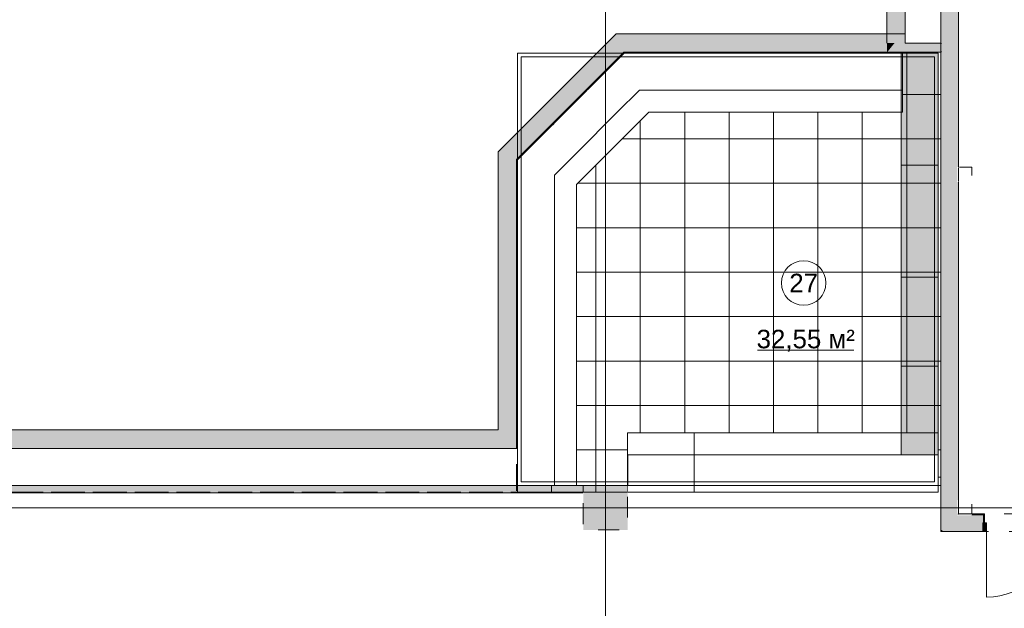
# Model space of a CAD drawing. Header units: millimetres. Extents: x -14761 to 157739, y -22400 to 107990.
# Tile 292 of 296: x 118086 to 131389, y 52643 to 60590. Entities that reach past the tile are written whole.
import ezdxf

# ---------------------------------------------------------------- set-up
doc = ezdxf.new("R2010")
doc.units = ezdxf.units.MM
doc.header["$MEASUREMENT"] = 0
doc.linetypes.add('Wipeout_Contour', pattern=[1000, 0, -1000])
doc.linetypes.add('Штриховая', pattern=[564.444447, 282.222223, -282.222223])
for name, color, linetype in [('Интерьер - конструкции мебели', 7, 'Continuous'), ('Конструктив - Колонны', 7, 'Continuous'), ('Конструктив - стены бассейнов жб нов', 7, 'Continuous'), ('Конструктив - Стены Блок 200 нов', 7, 'Continuous'), ('Элемент Модели - Зона', 7, 'Continuous'), ('Элемент Модели - Оси', 7, 'Continuous')]:
    doc.layers.add(name, color=color, linetype=linetype)
doc.styles.add('СГЕНЕРИР_СТИЛЬ_1', font='txt')

msp = doc.modelspace()

# ---------------------------------------------------------------- hatches: boundary and pattern name
at = {"layer": 'Интерьер - конструкции мебели', "linetype": 'Continuous', "lineweight": 5, "true_color": 0xcccccc}
h = msp.add_hatch(dxfattribs=at)
h.set_pattern_fill('Сетка_600x600', color=254, style=0, pattern_type=2)
h.set_pattern_definition([(0, (127670, 57181.25), (0, 600), []), (90, (127670, 57181.25), (-600, 0), [])])
h.paths.add_polyline_path([(126249, 60150), (124810, 58708), (124810, 54212), (126300, 54212), (126300, 54413), (130530, 54413), (130530, 60150)])
at = {"layer": 'Конструктив - стены бассейнов жб нов', "linetype": 'Continuous', "lineweight": 0, "true_color": 0x606060}
for points in [[(129800, 71000), (129800, 60275), (130050, 60275), (130050, 71000)], [(129818, 60263), (129818, 60275), (129806, 60275), (129806, 60263)], [(130050, 60275), (129818, 60275), (129818, 60263), (130050, 60263)], [(129893, 60263), (129893, 60275), (129818, 60275), (129818, 60263)], [(130050, 60263), (129818, 60263), (129818, 60163), (130050, 60163)], [(129893, 60263), (129896, 60263), (129906, 60275), (129893, 60275)], [(129893, 60263), (129893, 60259), (129896, 60263)], [(130050, 60263), (130535, 60263), (130535, 60275), (130050, 60275)], [(130050, 60163), (129818, 60163), (129818, 60150), (130050, 60150)], [(124550, 55050), (90800, 55050), (90800, 54800), (124550, 54800)], [(124550, 55050), (124800, 54800), (124800, 55050)], [(124550, 54800), (124800, 54800), (124550, 55050)]]:
    msp.add_hatch(color=251, dxfattribs=at).paths.add_polyline_path(points)
at = {"layer": 'Конструктив - стены бассейнов жб нов', "linetype": 'Continuous', "lineweight": 0, "true_color": 0x000000}
for points in [[(125695, 54300), (117300, 54300), (117301, 54287), (125695, 54287)], [(117304, 54212), (125695, 54212), (125695, 54287), (117301, 54287)], [(117305, 54200), (125695, 54200), (125695, 54212), (117305, 54212)]]:
    msp.add_hatch(color=18, dxfattribs=at).paths.add_polyline_path(points)
at = {"layer": 'Конструктив - Стены Блок 200 нов', "linetype": 'Continuous', "lineweight": 0, "true_color": 0x000000}
for points in [[(130550, 53700), (130550, 71738), (130530, 71738), (130530, 53700)], [(130750, 53900), (130750, 62700), (130550, 62700), (130550, 53900)], [(130770, 62680), (130750, 62680), (130750, 58600), (130770, 58600)], [(130758, 58592), (130758, 58408), (130770, 58408), (130770, 58592)], [(130750, 54100), (130770, 54100), (130770, 58400), (130750, 58400)], [(130770, 54092), (130758, 54092), (130758, 53920), (130770, 53920)], [(130550, 53900), (130550, 53700), (130750, 53900)], [(130750, 53900), (130550, 53700), (130750, 53700)], [(130750, 53700), (131100, 53700), (131100, 53795), (131100, 53900), (130750, 53900)], [(130758, 53908), (130770, 53920), (130758, 53920)], [(130770, 53920), (130758, 53908), (130770, 53908)], [(130770, 53908), (130942, 53908), (130942, 53920), (130770, 53920)], [(130950, 53900), (131100, 53900), (131100, 53920), (130950, 53920)], [(131100, 53920), (131100, 53900), (131100, 53795), (131120, 53795), (131120, 53920)], [(130530, 53700), (130530, 53680), (130550, 53700)], [(130530, 53680), (130550, 53680), (130550, 53700)], [(130550, 53680), (131100, 53680), (131100, 53700), (130550, 53700)]]:
    msp.add_hatch(color=18, dxfattribs=at).paths.add_polyline_path(points)
at = {"layer": 'Конструктив - Стены Блок 200 нов', "linetype": 'Continuous', "lineweight": 0, "true_color": 0x7f7f7f}
msp.add_hatch(color=8, dxfattribs=at).paths.add_polyline_path([(131100, 53680), (131150, 53680), (131150, 53795), (131100, 53795)])

# ---------------------------------------------------------------- linework, layer by layer
at = {"layer": 'Интерьер - конструкции мебели', "color": 7, "linetype": 'Continuous', "lineweight": 15}
for p, q in [((129995, 58626), (130495, 58626)), ((129995, 55913), (130495, 55913))]:
    msp.add_line(p, q, dxfattribs=at)
at = {"layer": 'Интерьер - конструкции мебели', "color": 7, "linetype": 'Continuous', "lineweight": 15, "flags": 128}
msp.add_lwpolyline([(126249, 60150), (130530, 60150), (130530, 54413), (126300, 54413), (126300, 54212), (124810, 54212), (124810, 58708)], close=True, dxfattribs=at)
at = {"layer": 'Конструктив - Колонны', "color": 7, "linetype": 'Continuous', "lineweight": 15}
for p, q in [((126000, 54080), (126000, 54380)), ((125920, 54000), (125620, 54000)), ((126000, 53920), (126000, 53620)), ((126080, 54000), (126380, 54000))]:
    msp.add_line(p, q, dxfattribs=at)
msp.add_point((126000, 54000), dxfattribs=at)
at = {"layer": 'Конструктив - стены бассейнов жб нов', "color": 7, "linetype": 'Continuous', "lineweight": 15}
msp.add_line((129818, 60150), (130050, 60150), dxfattribs=at)
at = {"layer": 'Конструктив - стены бассейнов жб нов', "color": 7, "linetype": 'Continuous', "lineweight": 15, "flags": 128}
for points in [[(129800, 71000), (129800, 60275)], [(130050, 60275), (130050, 71000)], [(130050, 60400), (126145, 60400)], [(130525, 60275), (130050, 60275)], [(130535, 60275), (130530, 60275)], [(130535, 60263), (130535, 60275)], [(130530, 60150), (130535, 60150)], [(130535, 60150), (130535, 60163)], [(124550, 58805), (124550, 58451)], [(124550, 58451), (124550, 55050)], [(124550, 55050), (90800, 55050)], [(124800, 54800), (124800, 55050)], [(90800, 54800), (124800, 54800)], [(125695, 54300), (117300, 54300)], [(117305, 54200), (125695, 54200)]]:
    msp.add_lwpolyline(points, dxfattribs=at)
at = {"layer": 'Конструктив - Стены Блок 200 нов', "color": 7, "linetype": 'Continuous', "lineweight": 15}
for p, q in [((131100, 53920), (131120, 53920)), ((131100, 53920), (131120, 53920)), ((131120, 53795), (131120, 53920)), ((131120, 53795), (131120, 53920)), ((131100, 53700), (131100, 53795)), ((131150, 53795), (131100, 53795)), ((131100, 53795), (131100, 53680)), ((131100, 53700), (131100, 53795)), ((131100, 53700), (131100, 53795)), ((131150, 53680), (131150, 53795)), ((131100, 53680), (131100, 53700)), ((131100, 53680), (131100, 53700)), ((131100, 53680), (131100, 53700)), ((131100, 53680), (131150, 53680)), ((131150, 53680), (131150, 52792))]:
    msp.add_line(p, q, dxfattribs=at)
at = {"layer": 'Конструктив - Стены Блок 200 нов', "color": 7, "linetype": 'Continuous', "lineweight": 15, "flags": 128}
for points in [[(130530, 71738), (130530, 60150)], [(130770, 58600), (130770, 62680)], [(130530, 60090), (130530, 60030)], [(130530, 59970), (130530, 59910)], [(130530, 59850), (130530, 59790)], [(130530, 59730), (130530, 59670)], [(130530, 59610), (130530, 59550)], [(130530, 59490), (130530, 59430)], [(130530, 59370), (130530, 59310)], [(130530, 59250), (130530, 59190)], [(130530, 59130), (130530, 59070)], [(130530, 59010), (130530, 58950)], [(130530, 58890), (130530, 58830)], [(130530, 58770), (130530, 58710)], [(130530, 58650), (130530, 58590)], [(130770, 58408), (130770, 58592)], [(130530, 58530), (130530, 58470)], [(130530, 58410), (130530, 58350)], [(130770, 54100), (130770, 58400)], [(130530, 58290), (130530, 58230)], [(130530, 58170), (130530, 58110)], [(130530, 58050), (130530, 57990)], [(130530, 57930), (130530, 57870)], [(130530, 57810), (130530, 57750)], [(130530, 57690), (130530, 57630)], [(130530, 57570), (130530, 57510)], [(130530, 57450), (130530, 57390)], [(130530, 57330), (130530, 57270)], [(130530, 57210), (130530, 57150)], [(130530, 57090), (130530, 57030)], [(130530, 56970), (130530, 56910)], [(130530, 56850), (130530, 56790)], [(130530, 56730), (130530, 56670)], [(130530, 56610), (130530, 56550)], [(130530, 56490), (130530, 56430)], [(130530, 56370), (130530, 56310)], [(130530, 56250), (130530, 56190)], [(130530, 56130), (130530, 56070)], [(130530, 56010), (130530, 55950)], [(130530, 55890), (130530, 55830)], [(130530, 55770), (130530, 55710)], [(130530, 55650), (130530, 55590)], [(130530, 55530), (130530, 55470)], [(130530, 55410), (130530, 55350)], [(130530, 55290), (130530, 55230)], [(130530, 55170), (130530, 55110)], [(130530, 55050), (130530, 54990)], [(130530, 54930), (130530, 54870)], [(130530, 54810), (130530, 54750)], [(130530, 54690), (130530, 54630)], [(130530, 54570), (130530, 54510)], [(130530, 54450), (130530, 54390)], [(130530, 54330), (130530, 53700)], [(130770, 53920), (130770, 54092)], [(130942, 53920), (130770, 53920)], [(131100, 53920), (130950, 53920)], [(130530, 53680), (130530, 53700)], [(130530, 53680), (131100, 53680)]]:
    msp.add_lwpolyline(points, dxfattribs=at)
at = {"layer": 'Конструктив - Стены Блок 200 нов', "color": 7, "linetype": 'Continuous', "lineweight": 15}
msp.add_arc((131150, 53680), 888, 270, 0, dxfattribs=at)
at = {"layer": 'Элемент Модели - Зона', "color": 7, "linetype": 'Continuous', "lineweight": 15}
msp.add_line((128056, 56126), (129357, 56126), dxfattribs=at)
at = {"layer": 'Элемент Модели - Зона', "color": 7, "linetype": 'Штриховая', "lineweight": 15, "flags": 128}
for points in [[(95900, 63600), (95900, 54212), (124800, 54212), (124800, 58701), (126249, 60150), (130530, 60150), (130530, 71750), (95900, 71750)], [(36150, 44957), (36110, 44957), (36110, 36320), (41880, 36320), (41880, 39142), (45143, 42405), (45157, 42391), (45157, 42420), (63300, 42420), (63300, 42400), (77400, 42400), (77400, 42420), (114081, 42420), (117317, 39177), (117320, 38842), (117320, 36305), (117360, 36305), (117360, 34300), (117120, 34300), (117120, 35700), (116700, 35700), (116700, 36100), (108300, 36100), (108300, 35700), (107700, 35700), (107700, 36100), (99320, 36100), (99320, 26970), (107700, 26970), (107700, 27650), (108300, 27650), (108300, 26460), (112380, 26460), (112380, 27370), (112500, 27370), (112500, 21180), (117120, 21180), (117120, 26250), (116650, 26250), (116650, 27750), (117120, 27750), (117120, 32800), (117360, 32800), (117360, 20150), (117120, 20150), (117120, 20940), (99320, 20940), (99320, 14650), (117120, 14650), (117120, 17700), (116700, 17700), (116700, 18326), (117120, 18326), (117120, 18650), (117360, 18650), (117360, 18320), (120850, 18320), (120850, 37205), (120239, 37205), (120239, 45000), (125700, 45000), (125700, 45300), (126300, 45300), (126300, 45000), (141025, 45000), (141025, 45100), (140125, 45100), (140125, 47500), (132700, 47500), (132700, 53680), (130530, 53680), (130530, 54300), (129183, 54300), (126300, 54300), (126300, 53700), (125700, 53700), (125700, 54212), (124800, 54212), (117300, 54212), (117300, 53700), (116700, 53700), (116700, 54212), (108300, 54212), (108300, 53700), (107700, 53700), (107700, 54212), (99300, 54212), (99300, 53700), (98700, 53700), (98700, 54212), (90650, 54212), (90650, 53700), (90050, 53700), (89950, 53700), (89950, 48633), (77450, 48633), (77450, 53800), (77450, 61690), (77460, 61690), (77460, 67850), (74720, 67850), (74720, 59730), (73965, 59730), (73965, 54212), (72300, 54212), (72300, 53700), (71700, 53700), (71700, 54212), (63300, 54212), (63300, 53700), (62700, 53700), (62700, 54212), (61025, 54212), (61025, 46500), (61025, 45000), (54300, 45000), (54300, 44700), (53700, 44700), (53700, 45000), (45300, 45000), (45300, 44700), (44700, 44700), (44700, 45000), (36750, 45000), (36750, 44700), (36150, 44700)], [(140225, 62680), (130770, 62680), (130770, 58600), (130950, 58600), (130950, 58400), (130770, 58400), (130770, 54100), (130950, 54100), (130950, 53920), (134700, 53920), (134700, 54300), (135300, 54300), (135300, 53920), (137050, 53920), (137050, 54100), (137250, 54100), (137250, 53920), (139625, 53920), (139625, 54100), (139825, 54100), (139825, 53920), (141025, 53920), (141025, 59300), (139825, 59300), (139825, 62260), (140225, 62260)], [(130530, 54300), (130530, 60150), (126249, 60150), (124800, 58701), (124800, 54212), (125700, 54212), (125700, 54300), (129183, 54300)]]:
    msp.add_lwpolyline(points, close=True, dxfattribs=at)
at = {"layer": 'Элемент Модели - Зона', "color": 7, "linetype": 'Continuous', "lineweight": 15, "flags": 128}
msp.add_lwpolyline([(128978, 57035, 1), (128378, 57035, 1)], format="xyb", close=True, dxfattribs=at)
at = {"layer": 'Элемент Модели - Оси', "color": 7, "linetype": 'Continuous', "lineweight": 15}
msp.add_line((-12761, 54000), (155650, 54000), dxfattribs=at)

# ---------------------------------------------------------------- texts
at = {"layer": 'Элемент Модели - Зона', "color": 7, "lineweight": 15, "char_height": 250, "attachment_point": 5, "style": 'СГЕНЕРИР_СТИЛЬ_1'}
for s, insert in [('\\A1;{\\pqc;\\fArial|b0|i0|c204|p38;27}', (128678, 57035)), ('\\A1;{\\pqc;\\fArial|b0|i0|c204|p38;32,55 м²}', (128706, 56255))]:
    msp.add_mtext(s, dxfattribs=dict(at, insert=insert))

# ---------------------------------------------------------------- next in the draw order: wipeouts: each hides what was drawn before it
at = {"color": 254, "linetype": 'Wipeout_Contour', "lineweight": 0, "ltscale": 418840.641817}
msp.add_wipeout([(126253, 60140), (125753, 59640), (126460, 59640)], dxfattribs=at).dxf.layer = 'Интерьер - конструкции мебели'
at = {"color": 254, "linetype": 'Wipeout_Contour', "lineweight": 0, "ltscale": 413836.721681}
msp.add_wipeout([(125310, 58490), (124810, 58697), (124810, 57990)], dxfattribs=at).dxf.layer = 'Интерьер - конструкции мебели'
at = {"color": 254, "linetype": 'Wipeout_Contour', "lineweight": 0, "ltscale": 413045.624434}
msp.add_wipeout([(126300, 54713), (126302, 54713), (126300, 55013)], dxfattribs=at).dxf.layer = 'Интерьер - конструкции мебели'

# ---------------------------------------------------------------- next in the draw order: linework, layer by layer
at = {"layer": 'Конструктив - стены бассейнов жб нов', "color": 7, "linetype": 'Continuous', "lineweight": 15, "flags": 128}
msp.add_lwpolyline([(126145, 60400), (125895, 60150)], dxfattribs=at)

# ---------------------------------------------------------------- next in the draw order: wipeouts: each hides what was drawn before it
at = {"color": 254, "linetype": 'Wipeout_Contour', "lineweight": 0, "ltscale": 419038.436013}
msp.add_wipeout([(126460, 59640), (126160, 59340), (126584, 59340)], dxfattribs=at).dxf.layer = 'Интерьер - конструкции мебели'
at = {"color": 254, "linetype": 'Wipeout_Contour', "lineweight": 0, "ltscale": 414906.546466}
msp.add_wipeout([(125610, 58366), (125310, 58490), (125310, 58066)], dxfattribs=at).dxf.layer = 'Интерьер - конструкции мебели'
at = {"color": 254, "linetype": 'Wipeout_Contour', "lineweight": 0, "ltscale": 550176.412657}
msp.add_wipeout([(126300, 54713), (126300, 54212), (126305, 54212), (126302, 54713)], dxfattribs=at).dxf.layer = 'Интерьер - конструкции мебели'

# ---------------------------------------------------------------- next in the draw order: wipeouts: each hides what was drawn before it
at = {"color": 254, "linetype": 'Wipeout_Contour', "lineweight": 0, "ltscale": 566588.450288}
msp.add_wipeout([(126460, 59640), (130013, 59640), (130013, 60140), (126960, 60140)], dxfattribs=at).dxf.layer = 'Интерьер - конструкции мебели'
at = {"color": 254, "linetype": 'Wipeout_Contour', "lineweight": 0, "ltscale": 551829.623855}
msp.add_wipeout([(126305, 54212), (127200, 54212), (127200, 54713), (126302, 54713)], dxfattribs=at).dxf.layer = 'Интерьер - конструкции мебели'

# ---------------------------------------------------------------- next in the draw order: hatches: boundary and pattern name
at = {"layer": 'Конструктив - Колонны', "linetype": 'Continuous', "lineweight": 0, "true_color": 0x000000}
for points in [[(125700, 54200), (125700, 53700), (126300, 53700), (126300, 54212), (126300, 54300), (126290, 54300), (126290, 54287), (126290, 54212), (126290, 54200)], [(126290, 54300), (125700, 54300), (125700, 54287), (126290, 54287)], [(125700, 54287), (125700, 54212), (126290, 54212), (126290, 54287)], [(125700, 54200), (126290, 54200), (126290, 54212), (125700, 54212)]]:
    msp.add_hatch(color=18, dxfattribs=at).paths.add_polyline_path(points)
at = {"layer": 'Конструктив - стены бассейнов жб нов', "linetype": 'Continuous', "lineweight": 0, "true_color": 0x606060}
for points in [[(129816, 60163), (129818, 60166), (129818, 60263), (129806, 60263), (129806, 60163)], [(129818, 60263), (129818, 60166), (129893, 60259), (129893, 60263)], [(130050, 60163), (130535, 60163), (130535, 60263), (130050, 60263)], [(129816, 60163), (129806, 60163), (129806, 60150)], [(130050, 60150), (130535, 60150), (130535, 60163), (130050, 60163)]]:
    msp.add_hatch(color=251, dxfattribs=at).paths.add_polyline_path(points)

# ---------------------------------------------------------------- next in the draw order: linework, layer by layer
at = {"layer": 'Интерьер - конструкции мебели', "color": 7, "linetype": 'Continuous', "lineweight": 15, "flags": 128}
msp.add_lwpolyline([(126305, 54212), (127200, 54212)], dxfattribs=at)
at = {"layer": 'Конструктив - стены бассейнов жб нов', "color": 7, "linetype": 'Continuous', "lineweight": 15, "flags": 128}
msp.add_lwpolyline([(129818, 60150), (130495, 60150)], dxfattribs=at)

# ---------------------------------------------------------------- next in the draw order: wipeouts: each hides what was drawn before it
at = {"color": 254, "linetype": 'Wipeout_Contour', "lineweight": 0, "ltscale": 420146.380103}
msp.add_wipeout([(126960, 60140), (126253, 60140), (126460, 59640)], dxfattribs=at).dxf.layer = 'Интерьер - конструкции мебели'
at = {"color": 254, "linetype": 'Wipeout_Contour', "lineweight": 0, "ltscale": 552458.154381}
msp.add_wipeout([(126302, 54713), (127200, 54713), (127200, 55013), (126300, 55013)], dxfattribs=at).dxf.layer = 'Интерьер - конструкции мебели'

# ---------------------------------------------------------------- next in the draw order: hatches: boundary and pattern name
at = {"layer": 'Конструктив - стены бассейнов жб нов', "linetype": 'Continuous', "lineweight": 0, "true_color": 0x606060}
for points in [[(125895, 60150), (126249, 60150), (126145, 60400)], [(126145, 60400), (126249, 60150), (126499, 60400)], [(126249, 60150), (130050, 60150), (130050, 60400), (126499, 60400)]]:
    msp.add_hatch(color=251, dxfattribs=at).paths.add_polyline_path(points)

# ---------------------------------------------------------------- next in the draw order: linework, layer by layer
at = {"layer": 'Интерьер - конструкции мебели', "color": 7, "linetype": 'Continuous', "lineweight": 15}
for p, q in [((124860, 60090), (126273, 60090)), ((126273, 60090), (130445, 60090)), ((126300, 54300), (126300, 55013)), ((126302, 54713), (127200, 54713))]:
    msp.add_line(p, q, dxfattribs=at)
at = {"layer": 'Интерьер - конструкции мебели', "color": 7, "linetype": 'Continuous', "lineweight": 15, "flags": 128}
for points in [[(126253, 60140), (125753, 59640)], [(130013, 60140), (126253, 60140)], [(127200, 55013), (126300, 55013)]]:
    msp.add_lwpolyline(points, dxfattribs=at)
at = {"layer": 'Конструктив - стены бассейнов жб нов', "color": 7, "linetype": 'Continuous', "lineweight": 15, "flags": 128}
msp.add_lwpolyline([(126249, 60150), (130050, 60150)], dxfattribs=at)

# ---------------------------------------------------------------- next in the draw order: wipeouts: each hides what was drawn before it
at = {"color": 254, "linetype": 'Wipeout_Contour', "lineweight": 0, "ltscale": 565957.416452}
msp.add_wipeout([(126584, 59340), (130013, 59340), (130013, 59640), (126884, 59640)], dxfattribs=at).dxf.layer = 'Интерьер - конструкции мебели'

# ---------------------------------------------------------------- next in the draw order: hatches: boundary and pattern name
at = {"layer": 'Интерьер - конструкции мебели', "linetype": 'Continuous', "lineweight": 0, "true_color": 0xffffff}
msp.add_hatch(color=7, dxfattribs=at).paths.add_polyline_path([(129995, 60140), (129995, 57113), (130495, 57113), (130495, 60140)])

# ---------------------------------------------------------------- next in the draw order: linework, layer by layer
at = {"layer": 'Интерьер - конструкции мебели', "color": 7, "linetype": 'Continuous', "lineweight": 15, "flags": 128}
msp.add_lwpolyline([(129995, 60140), (129995, 57113), (130495, 57113), (130495, 60140)], close=True, dxfattribs=at)
for points in [[(130013, 60140), (130013, 59640)], [(130013, 59640), (130013, 59340)]]:
    msp.add_lwpolyline(points, dxfattribs=at)

# ---------------------------------------------------------------- next in the draw order: wipeouts: each hides what was drawn before it
at = {"color": 254, "linetype": 'Wipeout_Contour', "lineweight": 0, "ltscale": 419822.315019}
msp.add_wipeout([(126884, 59640), (126460, 59640), (126584, 59340)], dxfattribs=at).dxf.layer = 'Интерьер - конструкции мебели'
at = {"color": 254, "linetype": 'Wipeout_Contour', "lineweight": 0, "ltscale": 559547.045337}
msp.add_wipeout([(127200, 54212), (130495, 54212), (130495, 54713), (127200, 54713)], dxfattribs=at).dxf.layer = 'Интерьер - конструкции мебели'

# ---------------------------------------------------------------- next in the draw order: linework, layer by layer
at = {"layer": 'Интерьер - конструкции мебели', "color": 7, "linetype": 'Continuous', "lineweight": 15}
for p, q in [((126884, 59640), (126460, 59640)), ((130013, 59640), (126884, 59640))]:
    msp.add_line(p, q, dxfattribs=at)
at = {"layer": 'Интерьер - конструкции мебели', "color": 7, "linetype": 'Continuous', "lineweight": 15, "flags": 128}
for points in [[(126584, 59340), (130013, 59340)], [(130495, 54510), (130495, 54570)], [(130495, 54390), (130495, 54450)], [(130495, 54212), (130495, 54330)], [(127200, 54212), (130495, 54212)]]:
    msp.add_lwpolyline(points, dxfattribs=at)

# ---------------------------------------------------------------- next in the draw order: wipeouts: each hides what was drawn before it
at = {"color": 254, "linetype": 'Wipeout_Contour', "lineweight": 0, "ltscale": 560171.504946}
msp.add_wipeout([(127200, 54713), (130495, 54713), (130495, 55013), (127200, 55013)], dxfattribs=at).dxf.layer = 'Интерьер - конструкции мебели'

# ---------------------------------------------------------------- next in the draw order: hatches: boundary and pattern name
at = {"layer": 'Интерьер - конструкции мебели', "linetype": 'Continuous', "lineweight": 0, "true_color": 0xffffff}
msp.add_hatch(color=7, dxfattribs=at).paths.add_polyline_path([(129995, 57113), (129995, 54713), (130495, 54713), (130495, 57113)])

# ---------------------------------------------------------------- next in the draw order: linework, layer by layer
at = {"layer": 'Интерьер - конструкции мебели', "color": 7, "linetype": 'Continuous', "lineweight": 15}
for p, q in [((130445, 60090), (130445, 54350)), ((127200, 54212), (127200, 55013)), ((127200, 54713), (130495, 54713))]:
    msp.add_line(p, q, dxfattribs=at)
at = {"layer": 'Интерьер - конструкции мебели', "color": 7, "linetype": 'Continuous', "lineweight": 15, "flags": 128}
msp.add_lwpolyline([(129995, 57113), (129995, 54713), (130495, 54713), (130495, 57113)], close=True, dxfattribs=at)
for points in [[(130495, 55013), (127200, 55013)], [(130495, 54990), (130495, 55013)], [(130495, 54870), (130495, 54930)], [(130495, 54750), (130495, 54810)], [(130495, 54630), (130495, 54690)]]:
    msp.add_lwpolyline(points, dxfattribs=at)

# ---------------------------------------------------------------- next in the draw order: wipeouts: each hides what was drawn before it
at = {"color": 254, "linetype": 'Wipeout_Contour', "lineweight": 0, "ltscale": 555874.610251}
msp.add_wipeout([(125310, 58490), (126460, 59640), (125753, 59640), (125310, 59197)], dxfattribs=at).dxf.layer = 'Интерьер - конструкции мебели'

# ---------------------------------------------------------------- next in the draw order: wipeouts: each hides what was drawn before it
at = {"color": 254, "linetype": 'Wipeout_Contour', "lineweight": 0, "ltscale": 556416.910098}
msp.add_wipeout([(125610, 58366), (126584, 59340), (126160, 59340), (125610, 58790)], dxfattribs=at).dxf.layer = 'Интерьер - конструкции мебели'
at = {"color": 254, "linetype": 'Wipeout_Contour', "lineweight": 0, "ltscale": 414800.539691}
msp.add_wipeout([(125310, 59197), (124810, 58697), (125310, 58490)], dxfattribs=at).dxf.layer = 'Интерьер - конструкции мебели'

# ---------------------------------------------------------------- next in the draw order: hatches: boundary and pattern name
at = {"layer": 'Конструктив - стены бассейнов жб нов', "linetype": 'Continuous', "lineweight": 0, "true_color": 0x606060}
msp.add_hatch(color=251, dxfattribs=at).paths.add_polyline_path([(124550, 58805), (124800, 58701), (124800, 59055)])

# ---------------------------------------------------------------- next in the draw order: linework, layer by layer
at = {"layer": 'Интерьер - конструкции мебели', "color": 7, "linetype": 'Continuous', "lineweight": 15}
msp.add_line((126460, 59640), (126160, 59340), dxfattribs=at)
at = {"layer": 'Интерьер - конструкции мебели', "color": 7, "linetype": 'Continuous', "lineweight": 15, "flags": 128}
msp.add_lwpolyline([(124810, 58697), (124810, 57990)], dxfattribs=at)
at = {"layer": 'Элемент Модели - Оси', "color": 7, "linetype": 'Continuous', "lineweight": 15}
msp.add_line((126000, 92200), (126000, -1975), dxfattribs=at)

# ---------------------------------------------------------------- next in the draw order: wipeouts: each hides what was drawn before it
at = {"color": 254, "linetype": 'Wipeout_Contour', "lineweight": 0, "ltscale": 415483.183841}
msp.add_wipeout([(125610, 58790), (125310, 58490), (125610, 58366)], dxfattribs=at).dxf.layer = 'Интерьер - конструкции мебели'

# ---------------------------------------------------------------- next in the draw order: hatches: boundary and pattern name
at = {"layer": 'Конструктив - стены бассейнов жб нов', "linetype": 'Continuous', "lineweight": 0, "true_color": 0x606060}
msp.add_hatch(color=251, dxfattribs=at).paths.add_polyline_path([(125895, 60150), (124800, 59055), (124800, 58701), (126249, 60150)])

# ---------------------------------------------------------------- next in the draw order: linework, layer by layer
at = {"layer": 'Интерьер - конструкции мебели', "color": 7, "linetype": 'Continuous', "lineweight": 15}
for p, q in [((126160, 59340), (125610, 58790)), ((125610, 58790), (125310, 58490))]:
    msp.add_line(p, q, dxfattribs=at)
at = {"layer": 'Интерьер - конструкции мебели', "color": 7, "linetype": 'Continuous', "lineweight": 15, "flags": 128}
for points in [[(125753, 59640), (124810, 58697)], [(125610, 58366), (126584, 59340)]]:
    msp.add_lwpolyline(points, dxfattribs=at)
at = {"layer": 'Конструктив - стены бассейнов жб нов', "color": 7, "linetype": 'Continuous', "lineweight": 15, "flags": 128}
for points in [[(125895, 60150), (124550, 58805)], [(124800, 58701), (126249, 60150)]]:
    msp.add_lwpolyline(points, dxfattribs=at)

# ---------------------------------------------------------------- next in the draw order: wipeouts: each hides what was drawn before it
at = {"color": 254, "linetype": 'Wipeout_Contour', "lineweight": 0, "ltscale": 548591.871847}
msp.add_wipeout([(124810, 57990), (124810, 54300), (125310, 54300), (125310, 58490)], dxfattribs=at).dxf.layer = 'Интерьер - конструкции мебели'

# ---------------------------------------------------------------- next in the draw order: hatches: boundary and pattern name
at = {"layer": 'Конструктив - стены бассейнов жб нов', "linetype": 'Continuous', "lineweight": 0, "true_color": 0x606060}
for points in [[(124550, 58451), (124800, 58701), (124550, 58805)], [(124550, 58451), (124550, 55050), (124800, 55050), (124800, 58701)]]:
    msp.add_hatch(color=251, dxfattribs=at).paths.add_polyline_path(points)

# ---------------------------------------------------------------- next in the draw order: linework, layer by layer
at = {"layer": 'Интерьер - конструкции мебели', "color": 7, "linetype": 'Continuous', "lineweight": 15}
msp.add_line((124860, 54350), (124860, 60090), dxfattribs=at)
at = {"layer": 'Интерьер - конструкции мебели', "color": 7, "linetype": 'Continuous', "lineweight": 15, "flags": 128}
msp.add_lwpolyline([(124810, 57990), (124810, 54300)], dxfattribs=at)
at = {"layer": 'Конструктив - стены бассейнов жб нов', "color": 7, "linetype": 'Continuous', "lineweight": 15, "flags": 128}
msp.add_lwpolyline([(124800, 55050), (124800, 58701)], dxfattribs=at)

# ---------------------------------------------------------------- next in the draw order: wipeouts: each hides what was drawn before it
at = {"color": 254, "linetype": 'Wipeout_Contour', "lineweight": 0, "ltscale": 550030.768841}
msp.add_wipeout([(125310, 58066), (125310, 54300), (125610, 54300), (125610, 58366)], dxfattribs=at).dxf.layer = 'Интерьер - конструкции мебели'

# ---------------------------------------------------------------- next in the draw order: linework, layer by layer
at = {"layer": 'Интерьер - конструкции мебели', "color": 7, "linetype": 'Continuous', "lineweight": 15}
for p, q in [((125310, 58490), (125310, 58066)), ((125310, 58066), (125310, 54300)), ((130445, 54350), (124860, 54350))]:
    msp.add_line(p, q, dxfattribs=at)
at = {"layer": 'Интерьер - конструкции мебели', "color": 7, "linetype": 'Continuous', "lineweight": 15, "flags": 128}
for points in [[(124810, 60140), (126253, 60140), (130495, 60140), (130495, 54300), (128820, 54300), (124810, 54300)], [(124860, 60090), (126273, 60090), (130445, 60090), (130445, 54350), (124860, 54350)]]:
    msp.add_lwpolyline(points, close=True, dxfattribs=at)
for points in [[(125610, 54300), (125610, 58366)], [(124810, 54300), (125310, 54300)], [(125310, 54300), (125610, 54300)]]:
    msp.add_lwpolyline(points, dxfattribs=at)

doc.saveas('drawing.dxf')
